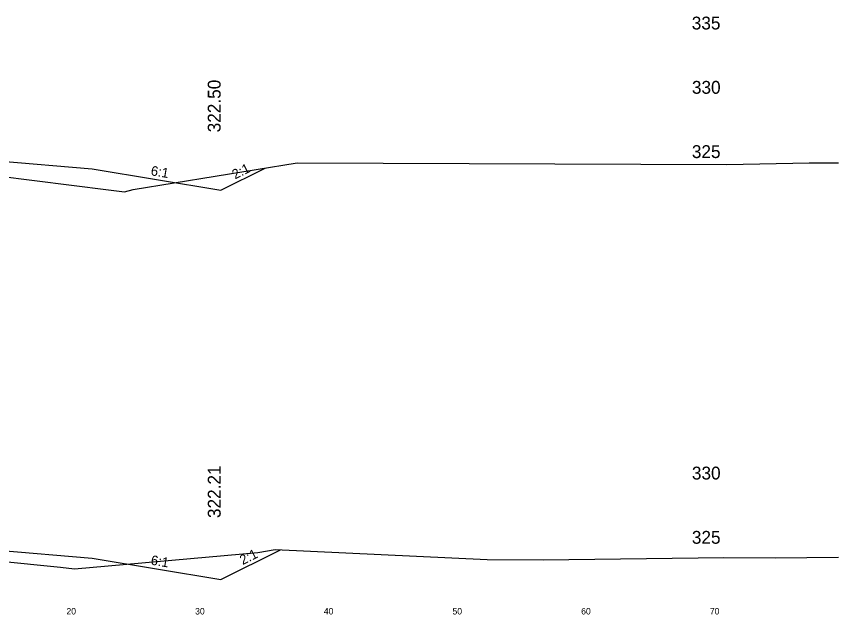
# Model space of a CAD drawing. Extents: x 1000 to 1162, y 999 to 8520.
# Drawn here: x 1096.1 to 1160, y 7829.5 to 7876 of the extents above; entities that cross this region are included whole.
import ezdxf

# ---------------------------------------------------------------- set-up
doc = ezdxf.new("R2010")
doc.units = 0
for name, color, linetype in [('Level 11', 7, 'Continuous'), ('Level 32', 7, 'Continuous'), ('Level 33', 7, 'Continuous'), ('Level 56', 7, 'Continuous'), ('Level 6', 7, 'Continuous'), ('Level 60', 7, 'Continuous'), ('Level 7', 7, 'Continuous')]:
    doc.layers.add(name, color=color, linetype=linetype)

msp = doc.modelspace()

# ---------------------------------------------------------------- linework, layer by layer
at = {"layer": 'Level 6'}
for p, q in [((1094, 7864.834), (1102, 7864.168)), ((1094, 7834.548), (1102, 7833.881))]:
    msp.add_line(p, q, dxfattribs=at)
at = {"layer": 'Level 60'}
for p, q in [((1105.183, 7862.555), (1117.942, 7864.626)), ((1117.942, 7864.626), (1151.307, 7864.493)), ((1151.307, 7864.493), (1157.707, 7864.628)), ((1157.707, 7864.628), (1160, 7864.618)), ((1092.437, 7863.889), (1103.278, 7862.533)), ((1103.278, 7862.533), (1104.511, 7862.382)), ((1104.511, 7862.382), (1105.183, 7862.555)), ((1100.628, 7833.044), (1114.876, 7834.327)), ((1114.876, 7834.327), (1116.228, 7834.547)), ((1116.228, 7834.547), (1132.707, 7833.767)), ((1090.668, 7834.093), (1099.537, 7833.181)), ((1132.707, 7833.767), (1137.053, 7833.758)), ((1137.053, 7833.758), (1151.087, 7833.93)), ((1151.087, 7833.93), (1155.069, 7833.915)), ((1155.069, 7833.915), (1160, 7833.961)), ((1099.537, 7833.181), (1100.628, 7833.044))]:
    msp.add_line(p, q, dxfattribs=at)
at = {"layer": 'Level 7'}
for p, q in [((1102, 7864.168), (1112, 7862.501)), ((1112, 7862.501), (1115.437, 7864.219)), ((1112, 7832.215), (1116.626, 7834.528)), ((1102, 7833.881), (1112, 7832.215))]:
    msp.add_line(p, q, dxfattribs=at)

# ---------------------------------------------------------------- texts
at = {"layer": 'Level 11'}
for s, p in [(' 335', (1148.221, 7875)), (' 330', (1148.232, 7870)), (' 325', (1148.228, 7865)), (' 330', (1148.232, 7840)), (' 325', (1148.228, 7835))]:
    msp.add_text(s, height=1, dxfattribs=at).set_placement(p)
at = {"layer": 'Level 32'}
for s, rotation, p in [('6:1', 350.53768, (1106.517, 7863.668)), ('2:1', 26.56505, (1113.1, 7863.33)), ('2:1', 26.56505, (1113.694, 7833.341)), ('6:1', 350.53768, (1106.517, 7833.382))]:
    msp.add_text(s, height=0.75, rotation=rotation, dxfattribs=at).set_placement(p)
at = {"layer": 'Level 33'}
for s, p in [('322.50', (1111.984, 7867.001)), ('322.21', (1111.986, 7837))]:
    msp.add_text(s, height=1, rotation=90, dxfattribs=at).set_placement(p)
at = {"layer": 'Level 56'}
for s, p in [('20', (1100, 7829.5)), ('30', (1110, 7829.5)), ('40', (1120, 7829.5)), ('50', (1130, 7829.5)), ('60', (1140, 7829.5)), ('70', (1150, 7829.5))]:
    msp.add_text(s, height=0.5, dxfattribs=at).set_placement(p)

doc.saveas('drawing.dxf')
